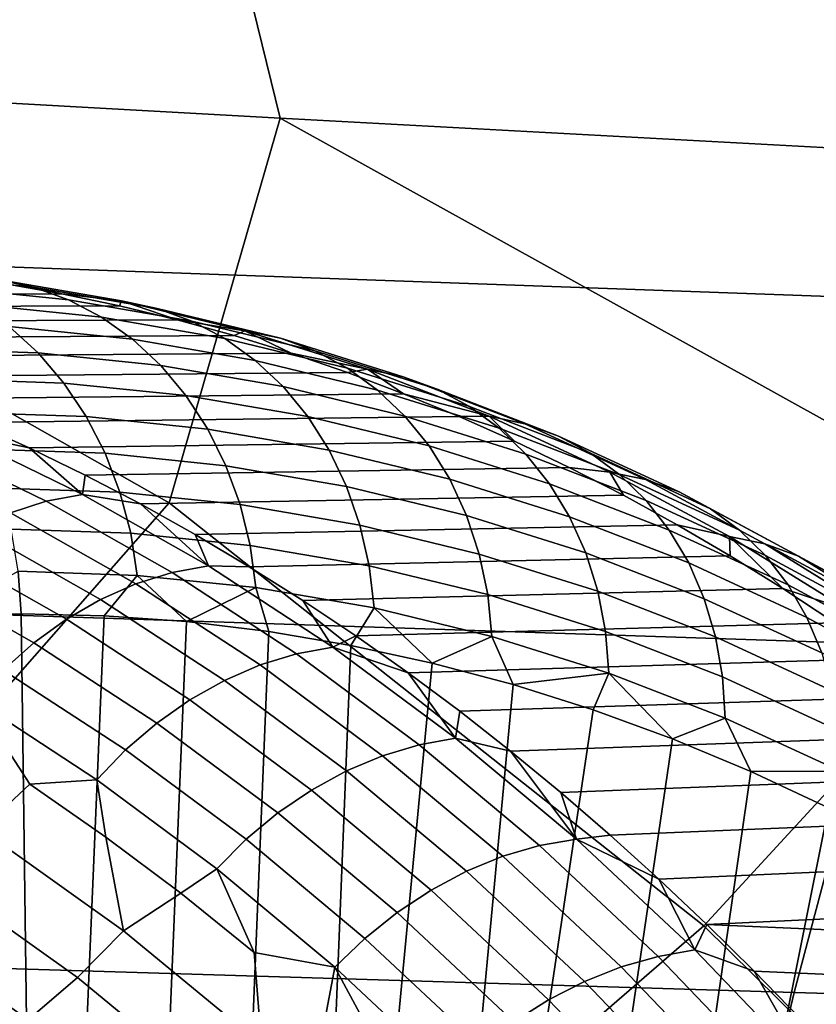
# Model space of a CAD drawing. Header units: metres. Extents: x -240 to 45, y -77 to 27.
# Tile 533 of 656: x -170.18 to -169.08, y 5.12 to 6.48. Entities that reach past the tile are written whole.
import ezdxf

# ---------------------------------------------------------------- set-up
doc = ezdxf.new("R2010")
doc.units = ezdxf.units.M
doc.layers.add('solid_102011X2', color=7, linetype='CONTINUOUS')

msp = doc.modelspace()

# ---------------------------------------------------------------- linework, layer by layer
at = {"layer": 'solid_102011X2'}
for points in [[(-169.950027, 6.883361, 316.016571), (-169.818634, 6.346738, 315.76651), (-171.032532, 6.413977, 314.242035), (-171.16864, 6.956299, 314.493225)], [(-168.713745, 6.81099, 317.520264), (-168.587173, 6.280031, 317.27121), (-169.818634, 6.346738, 315.76651), (-169.950027, 6.883361, 316.016571)], [(-168.687195, 6.556045, 351.037842), (-170.558029, 6.628975, 349.746399), (-170.713287, 6.159071, 349.942657), (-168.838074, 6.091311, 351.233978)], [(-170.439453, 5.281804, 314.253998), (-171.179642, 5.875021, 313.662292), (-171.032532, 6.413977, 314.242035), (-169.972137, 5.813366, 315.194458)], [(-169.972137, 5.813366, 315.194458), (-171.032532, 6.413977, 314.242035), (-169.818634, 6.346738, 315.76651)], [(-169.231064, 5.226531, 315.771759), (-169.972137, 5.813366, 315.194458), (-169.818634, 6.346738, 315.76651), (-168.747452, 5.752249, 316.706635)], [(-168.747452, 5.752249, 316.706635), (-169.818634, 6.346738, 315.76651), (-168.587173, 6.280031, 317.27121)], [(-168.838074, 6.091311, 351.233978), (-170.713287, 6.159071, 349.942657), (-170.856995, 5.679673, 350.124329), (-168.977753, 5.617188, 351.415588)], [(-170.160339, 6.112203, 291.753845), (-170.332382, 6.129904, 291.467133), (-170.382568, 6.140537, 291.497681), (-170.210342, 6.122817, 291.784698)], [(-170.112045, 6.094676, 291.723419), (-170.283768, 6.112346, 291.437225), (-170.332382, 6.129904, 291.467133), (-170.160339, 6.112203, 291.753845)], [(-170.20134, 6.117414, 291.915466), (-170.888489, 6.116168, 292.345673), (-170.806519, 6.101336, 292.482086), (-170.121002, 6.103127, 292.049469)], [(-170.210342, 6.122817, 291.784698), (-170.20134, 6.117414, 291.915466), (-170.121002, 6.103127, 292.049469)], [(-170.03862, 6.093257, 292.071136), (-170.210342, 6.122817, 291.784698), (-170.121002, 6.103127, 292.049469)], [(-169.9888, 6.082675, 292.039978), (-170.160339, 6.112203, 291.753845), (-170.210342, 6.122817, 291.784698), (-170.03862, 6.093257, 292.071136)], [(-170.121002, 6.103127, 292.049469), (-170.806519, 6.101336, 292.482086), (-170.724899, 6.083858, 292.61792), (-170.041016, 6.086287, 292.182922)], [(-170.066116, 6.070488, 291.693878), (-170.237427, 6.088114, 291.408386), (-170.283768, 6.112346, 291.437225), (-170.112045, 6.094676, 291.723419)], [(-169.940796, 6.065201, 292.009033), (-170.112045, 6.094676, 291.723419), (-170.160339, 6.112203, 291.753845), (-169.9888, 6.082675, 292.039978)], [(-170.03862, 6.093257, 292.071136), (-170.121002, 6.103127, 292.049469), (-170.041016, 6.086287, 292.182922)], [(-169.895309, 6.041087, 291.97879), (-170.066116, 6.070488, 291.693878), (-170.112045, 6.094676, 291.723419), (-169.940796, 6.065201, 292.009033)], [(-170.03862, 6.093257, 292.071136), (-170.041016, 6.086287, 292.182922), (-169.961365, 6.066907, 292.315887)], [(-169.867615, 6.051834, 292.356628), (-170.03862, 6.093257, 292.071136), (-169.961365, 6.066907, 292.315887)], [(-169.817978, 6.041295, 292.325165), (-169.9888, 6.082675, 292.039978), (-170.03862, 6.093257, 292.071136), (-169.867615, 6.051834, 292.356628)], [(-170.041016, 6.086287, 292.182922), (-170.724899, 6.083858, 292.61792), (-170.643631, 6.063745, 292.753204), (-169.961365, 6.066907, 292.315887)], [(-170.023239, 6.039984, 291.665649), (-170.194016, 6.057553, 291.381073), (-170.237427, 6.088114, 291.408386), (-170.066116, 6.070488, 291.693878)], [(-169.770294, 6.023896, 292.293701), (-169.940796, 6.065201, 292.009033), (-169.9888, 6.082675, 292.039978), (-169.817978, 6.041295, 292.325165)], [(-169.961365, 6.066907, 292.315887), (-170.643631, 6.063745, 292.753204), (-170.562759, 6.041021, 292.887787), (-169.882126, 6.045007, 292.448212)], [(-170.154129, 6.0211, 291.355652), (-170.324509, 6.026931, 291.07196), (-170.365036, 6.063407, 291.096313), (-170.194016, 6.057553, 291.381073)], [(-169.852982, 6.010676, 291.949646), (-170.023239, 6.039984, 291.665649), (-170.066116, 6.070488, 291.693878), (-169.895309, 6.041087, 291.97879)], [(-169.867615, 6.051834, 292.356628), (-169.961365, 6.066907, 292.315887), (-169.882126, 6.045007, 292.448212)], [(-169.725235, 5.999887, 292.262756), (-169.895309, 6.041087, 291.97879), (-169.940796, 6.065201, 292.009033), (-169.770294, 6.023896, 292.293701)], [(-169.984024, 6.003597, 291.63913), (-170.154129, 6.0211, 291.355652), (-170.194016, 6.057553, 291.381073), (-170.023239, 6.039984, 291.665649)], [(-169.867615, 6.051834, 292.356628), (-169.882126, 6.045007, 292.448212), (-169.803345, 6.020619, 292.579803)], [(-169.697571, 5.998502, 292.640778), (-169.867615, 6.051834, 292.356628), (-169.803345, 6.020619, 292.579803)], [(-169.648117, 5.98802, 292.609009), (-169.817978, 6.041295, 292.325165), (-169.867615, 6.051834, 292.356628), (-169.697571, 5.998502, 292.640778)], [(-169.882126, 6.045007, 292.448212), (-170.562759, 6.041021, 292.887787), (-170.482361, 6.015722, 293.021576), (-169.803345, 6.020619, 292.579803)], [(-169.814407, 5.974402, 291.922058), (-169.984024, 6.003597, 291.63913), (-170.023239, 6.039984, 291.665649), (-169.852982, 6.010676, 291.949646)], [(-169.683456, 5.969608, 292.232697), (-169.852982, 6.010676, 291.949646), (-169.895309, 6.041087, 291.97879), (-169.725235, 5.999887, 292.262756)], [(-169.600739, 5.970719, 292.577026), (-169.770294, 6.023896, 292.293701), (-169.817978, 6.041295, 292.325165), (-169.648117, 5.98802, 292.609009)], [(-169.803345, 6.020619, 292.579803), (-170.482361, 6.015722, 293.021576), (-170.402481, 5.987875, 293.15451), (-169.725067, 5.993768, 292.710632)], [(-170.118378, 5.979273, 291.332458), (-170.28801, 5.98508, 291.050018), (-170.324509, 6.026931, 291.07196), (-170.154129, 6.0211, 291.355652)], [(-169.94902, 5.961848, 291.614685), (-170.118378, 5.979273, 291.332458), (-170.154129, 6.0211, 291.355652), (-169.984024, 6.003597, 291.63913)], [(-169.697571, 5.998502, 292.640778), (-169.803345, 6.020619, 292.579803), (-169.725067, 5.993768, 292.710632)], [(-169.556107, 5.946845, 292.545349), (-169.725235, 5.999887, 292.262756), (-169.770294, 6.023896, 292.293701), (-169.600739, 5.970719, 292.577026)], [(-169.645538, 5.933493, 292.203979), (-169.814407, 5.974402, 291.922058), (-169.852982, 6.010676, 291.949646), (-169.683456, 5.969608, 292.232697)], [(-169.725067, 5.993768, 292.710632), (-170.402481, 5.987875, 293.15451), (-170.323135, 5.957503, 293.28656), (-169.647308, 5.964474, 292.840637)], [(-169.780151, 5.932783, 291.896362), (-169.94902, 5.961848, 291.614685), (-169.984024, 6.003597, 291.63913), (-169.814407, 5.974402, 291.922058)], [(-169.514877, 5.916739, 292.514374), (-169.683456, 5.969608, 292.232697), (-169.725235, 5.999887, 292.262756), (-169.556107, 5.946845, 292.545349)], [(-169.697571, 5.998502, 292.640778), (-169.725067, 5.993768, 292.710632), (-169.647308, 5.964474, 292.840637)], [(-169.528687, 5.9332, 292.923218), (-169.697571, 5.998502, 292.640778), (-169.647308, 5.964474, 292.840637)], [(-169.479416, 5.922789, 292.891144), (-169.648117, 5.98802, 292.609009), (-169.697571, 5.998502, 292.640778), (-169.528687, 5.9332, 292.923218)], [(-170.087234, 5.932671, 291.311859), (-170.256027, 5.938448, 291.030823), (-170.28801, 5.98508, 291.050018), (-170.118378, 5.979273, 291.332458)], [(-169.432343, 5.905608, 292.858673), (-169.600739, 5.970719, 292.577026), (-169.648117, 5.98802, 292.609009), (-169.479416, 5.922789, 292.891144)], [(-169.918716, 5.915332, 291.592682), (-170.087234, 5.932671, 291.311859), (-170.118378, 5.979273, 291.332458), (-169.94902, 5.961848, 291.614685)], [(-169.61203, 5.892056, 292.177032), (-169.780151, 5.932783, 291.896362), (-169.814407, 5.974402, 291.922058), (-169.645538, 5.933493, 292.203979)], [(-169.477615, 5.880829, 292.484589), (-169.645538, 5.933493, 292.203979), (-169.683456, 5.969608, 292.232697), (-169.514877, 5.916739, 292.514374)], [(-169.388153, 5.881901, 292.826233), (-169.556107, 5.946845, 292.545349), (-169.600739, 5.970719, 292.577026), (-169.432343, 5.905608, 292.858673)], [(-169.647308, 5.964474, 292.840637), (-170.323135, 5.957503, 293.28656), (-170.2444, 5.924651, 293.417603), (-169.570145, 5.93278, 292.969696)], [(-169.750702, 5.886412, 291.872955), (-169.918716, 5.915332, 291.592682), (-169.94902, 5.961848, 291.614685), (-169.780151, 5.932783, 291.896362)], [(-169.528687, 5.9332, 292.923218), (-169.647308, 5.964474, 292.840637), (-169.570145, 5.93278, 292.969696)], [(-169.347473, 5.852008, 292.794373), (-169.514877, 5.916739, 292.514374), (-169.556107, 5.946845, 292.545349), (-169.388153, 5.881901, 292.826233)], [(-170.061172, 5.881957, 291.294128), (-170.22905, 5.887703, 291.014587), (-170.256027, 5.938448, 291.030823), (-170.087234, 5.932671, 291.311859)], [(-169.570145, 5.93278, 292.969696), (-170.2444, 5.924651, 293.417603), (-170.166321, 5.889362, 293.547546), (-169.493622, 5.898726, 293.097717)], [(-169.89357, 5.864712, 291.573425), (-170.061172, 5.881957, 291.294128), (-170.087234, 5.932671, 291.311859), (-169.918716, 5.915332, 291.592682)], [(-169.58342, 5.845888, 292.152222), (-169.750702, 5.886412, 291.872955), (-169.780151, 5.932783, 291.896362), (-169.61203, 5.892056, 292.177032)], [(-169.44487, 5.839629, 292.45636), (-169.61203, 5.892056, 292.177032), (-169.645538, 5.933493, 292.203979), (-169.477615, 5.880829, 292.484589)], [(-169.528687, 5.9332, 292.923218), (-169.570145, 5.93278, 292.969696), (-169.493622, 5.898726, 293.097717)], [(-169.361191, 5.855861, 293.203613), (-169.528687, 5.9332, 292.923218), (-169.493622, 5.898726, 293.097717), (-169.41774, 5.862331, 293.224731)], [(-169.312103, 5.845536, 293.171234), (-169.479416, 5.922789, 292.891144), (-169.528687, 5.9332, 292.923218), (-169.361191, 5.855861, 293.203613)], [(-170.269135, 5.910581, 293.487549), (-170.166321, 5.889362, 293.547546), (-170.2444, 5.924651, 293.417603)], [(-169.726471, 5.835949, 291.852173), (-169.89357, 5.864712, 291.573425), (-169.918716, 5.915332, 291.592682), (-169.750702, 5.886412, 291.872955)], [(-169.310867, 5.816353, 292.763458), (-169.477615, 5.880829, 292.484589), (-169.514877, 5.916739, 292.514374), (-169.347473, 5.852008, 292.794373)], [(-169.265335, 5.828499, 293.138214), (-169.432343, 5.905608, 292.858673), (-169.479416, 5.922789, 292.891144), (-169.312103, 5.845536, 293.171234)], [(-170.142807, 5.81535, 293.808319), (-170.319061, 5.900914, 293.514984), (-170.368439, 5.884911, 293.540375), (-170.192505, 5.799501, 293.833191)], [(-170.092667, 5.824923, 293.78125), (-170.269135, 5.910581, 293.487549), (-170.319061, 5.900914, 293.514984), (-170.142807, 5.81535, 293.808319)], [(-170.092667, 5.824923, 293.78125), (-170.166321, 5.889362, 293.547546), (-170.269135, 5.910581, 293.487549)], [(-169.493622, 5.898726, 293.097717), (-170.166321, 5.889362, 293.547546), (-170.088913, 5.85166, 293.676392), (-169.41774, 5.862331, 293.224731)], [(-169.221588, 5.804994, 293.105072), (-169.388153, 5.881901, 292.826233), (-169.432343, 5.905608, 292.858673), (-169.265335, 5.828499, 293.138214)], [(-170.040558, 5.827855, 291.27951), (-170.207443, 5.833568, 291.001617), (-170.22905, 5.887703, 291.014587), (-170.061172, 5.881957, 291.294128)], [(-170.092667, 5.824923, 293.78125), (-170.088913, 5.85166, 293.676392), (-170.166321, 5.889362, 293.547546)], [(-169.560104, 5.795649, 292.129913), (-169.726471, 5.835949, 291.852173), (-169.750702, 5.886412, 291.872955), (-169.58342, 5.845888, 292.152222)], [(-169.417099, 5.793726, 292.430145), (-169.58342, 5.845888, 292.152222), (-169.61203, 5.892056, 292.177032), (-169.44487, 5.839629, 292.45636)], [(-169.873917, 5.81071, 291.55719), (-170.040558, 5.827855, 291.27951), (-170.061172, 5.881957, 291.294128), (-169.89357, 5.864712, 291.573425)], [(-169.278885, 5.775446, 292.733978), (-169.44487, 5.839629, 292.45636), (-169.477615, 5.880829, 292.484589), (-169.310867, 5.816353, 292.763458)], [(-169.181458, 5.775356, 293.072266), (-169.347473, 5.852008, 292.794373), (-169.388153, 5.881901, 292.826233), (-169.221588, 5.804994, 293.105072)], [(-169.41774, 5.862331, 293.224731), (-170.088913, 5.85166, 293.676392), (-170.012238, 5.811593, 293.804016), (-169.34256, 5.823642, 293.350616)], [(-169.707794, 5.782116, 291.83429), (-169.873917, 5.81071, 291.55719), (-169.89357, 5.864712, 291.573425), (-169.726471, 5.835949, 291.852173)], [(-169.361191, 5.855861, 293.203613), (-169.41774, 5.862331, 293.224731), (-169.34256, 5.823642, 293.350616)], [(-170.092667, 5.824923, 293.78125), (-170.012238, 5.811593, 293.804016), (-170.088913, 5.85166, 293.676392)], [(-169.394699, 5.743774, 292.406281), (-169.560104, 5.795649, 292.129913), (-169.58342, 5.845888, 292.152222), (-169.417099, 5.793726, 292.430145)], [(-169.195282, 5.766418, 293.481567), (-169.361191, 5.855861, 293.203613), (-169.34256, 5.823642, 293.350616), (-169.268143, 5.782712, 293.47525)], [(-169.146378, 5.756193, 293.448853), (-169.312103, 5.845536, 293.171234), (-169.361191, 5.855861, 293.203613), (-169.195282, 5.766418, 293.481567)], [(-169.145523, 5.740007, 293.040253), (-169.310867, 5.816353, 292.763458), (-169.347473, 5.852008, 292.794373), (-169.181458, 5.775356, 293.072266)], [(-169.099945, 5.739326, 293.415344), (-169.265335, 5.828499, 293.138214), (-169.312103, 5.845536, 293.171234), (-169.146378, 5.756193, 293.448853)], [(-170.025665, 5.771136, 291.26825), (-170.191528, 5.776814, 290.992065), (-170.207443, 5.833568, 291.001617), (-170.040558, 5.827855, 291.27951)], [(-169.542419, 5.742053, 292.110413), (-169.707794, 5.782116, 291.83429), (-169.726471, 5.835949, 291.852173), (-169.560104, 5.795649, 292.129913)], [(-169.251953, 5.729871, 292.706329), (-169.417099, 5.793726, 292.430145), (-169.44487, 5.839629, 292.45636), (-169.278885, 5.775446, 292.733978)], [(-169.917999, 5.725837, 294.07193), (-170.092667, 5.824923, 293.78125), (-170.142807, 5.81535, 293.808319), (-169.968323, 5.716373, 294.098724)], [(-169.917999, 5.725837, 294.07193), (-170.012238, 5.811593, 293.804016), (-170.092667, 5.824923, 293.78125)], [(-169.860062, 5.754097, 291.54422), (-170.025665, 5.771136, 291.26825), (-170.040558, 5.827855, 291.27951), (-169.873917, 5.81071, 291.55719)], [(-169.34256, 5.823642, 293.350616), (-170.012238, 5.811593, 293.804016), (-169.93634, 5.769215, 293.930328), (-169.268143, 5.782712, 293.47525)], [(-169.114288, 5.699452, 293.009491), (-169.278885, 5.775446, 292.733978), (-169.310867, 5.816353, 292.763458), (-169.145523, 5.740007, 293.040253)], [(-169.056625, 5.716057, 293.381439), (-169.221588, 5.804994, 293.105072), (-169.265335, 5.828499, 293.138214), (-169.099945, 5.739326, 293.415344)], [(-169.848251, 4.691814, 314.687988), (-170.439453, 5.281804, 314.253998), (-169.972137, 5.813366, 315.194458), (-169.231064, 5.226531, 315.771759)], [(-169.968323, 5.716373, 294.098724), (-170.142807, 5.81535, 293.808319), (-170.192505, 5.799501, 293.833191), (-170.018341, 5.700707, 294.123016)], [(-169.917999, 5.725837, 294.07193), (-169.93634, 5.769215, 293.930328), (-170.012238, 5.811593, 293.804016)], [(-169.694962, 5.72568, 291.819611), (-169.860062, 5.754097, 291.54422), (-169.873917, 5.81071, 291.55719), (-169.707794, 5.782116, 291.83429)], [(-169.017044, 5.686718, 293.347717), (-169.181458, 5.775356, 293.072266), (-169.221588, 5.804994, 293.105072), (-169.056625, 5.716057, 293.381439)], [(-170.018341, 5.700707, 294.123016), (-170.192505, 5.799501, 293.833191), (-170.241104, 5.777589, 293.855469), (-170.067398, 5.679047, 294.144562)], [(-169.377991, 5.690487, 292.385162), (-169.542419, 5.742053, 292.110413), (-169.560104, 5.795649, 292.129913), (-169.394699, 5.743774, 292.406281)], [(-169.230484, 5.680276, 292.680939), (-169.394699, 5.743774, 292.406281), (-169.417099, 5.793726, 292.430145), (-169.251953, 5.729871, 292.706329)], [(-170.067398, 5.679047, 294.144562), (-170.241104, 5.777589, 293.855469), (-170.287964, 5.749907, 293.874878), (-170.114807, 5.651683, 294.163055)], [(-170.016724, 5.712609, 291.260468), (-170.181534, 5.718251, 290.986053), (-170.191528, 5.776814, 290.992065), (-170.025665, 5.771136, 291.26825)], [(-169.268143, 5.782712, 293.47525), (-169.93634, 5.769215, 293.930328), (-169.861221, 5.72456, 294.055328), (-169.194489, 5.739568, 293.598663)], [(-169.530609, 5.685866, 292.093994), (-169.694962, 5.72568, 291.819611), (-169.707794, 5.782116, 291.83429), (-169.542419, 5.742053, 292.110413)], [(-169.088211, 5.654269, 292.980438), (-169.251953, 5.729871, 292.706329), (-169.278885, 5.775446, 292.733978), (-169.114288, 5.699452, 293.009491)], [(-169.195282, 5.766418, 293.481567), (-169.268143, 5.782712, 293.47525), (-169.194489, 5.739568, 293.598663)], [(-168.981781, 5.651729, 293.314575), (-169.145523, 5.740007, 293.040253), (-169.181458, 5.775356, 293.072266), (-169.017044, 5.686718, 293.347717)], [(-169.852173, 5.69568, 291.534668), (-170.016724, 5.712609, 291.260468), (-170.025665, 5.771136, 291.26825), (-169.860062, 5.754097, 291.54422)], [(-169.917999, 5.725837, 294.07193), (-169.861221, 5.72456, 294.055328), (-169.93634, 5.769215, 293.930328)], [(-169.195282, 5.766418, 293.481567), (-169.194489, 5.739568, 293.598663), (-169.121628, 5.694254, 293.720795)], [(-169.031235, 5.664783, 293.756653), (-169.195282, 5.766418, 293.481567), (-169.121628, 5.694254, 293.720795)], [(-168.982513, 5.654674, 293.723633), (-169.146378, 5.756193, 293.448853), (-169.195282, 5.766418, 293.481567), (-169.031235, 5.664783, 293.756653)], [(-170.114807, 5.651683, 294.163055), (-170.287964, 5.749907, 293.874878), (-170.332443, 5.716823, 293.891144), (-170.159973, 5.61898, 294.178192)], [(-169.688141, 5.667446, 291.808289), (-169.852173, 5.69568, 291.534668), (-169.860062, 5.754097, 291.54422), (-169.694962, 5.72568, 291.819611)], [(-168.63942, 4.642801, 316.194702), (-169.231064, 5.226531, 315.771759), (-168.747452, 5.752249, 316.706635), (-168.004852, 5.171656, 317.269867)], [(-168.936401, 5.638003, 293.689575), (-169.099945, 5.739326, 293.415344), (-169.146378, 5.756193, 293.448853), (-168.982513, 5.654674, 293.723633)], [(-169.194489, 5.739568, 293.598663), (-169.861221, 5.72456, 294.055328), (-169.786957, 5.677673, 294.178955), (-169.121628, 5.694254, 293.720795)], [(-169.367218, 5.634624, 292.367004), (-169.530609, 5.685866, 292.093994), (-169.542419, 5.742053, 292.110413), (-169.377991, 5.690487, 292.385162)], [(-169.214767, 5.627371, 292.658142), (-169.377991, 5.690487, 292.385162), (-169.394699, 5.743774, 292.406281), (-169.230484, 5.680276, 292.680939)], [(-168.951309, 5.611586, 293.282532), (-169.114288, 5.699452, 293.009491), (-169.145523, 5.740007, 293.040253), (-168.981781, 5.651729, 293.314575)], [(-168.893524, 5.615007, 293.654968), (-169.056625, 5.716057, 293.381439), (-169.099945, 5.739326, 293.415344), (-168.936401, 5.638003, 293.689575)], [(-169.745407, 5.613232, 294.359192), (-169.917999, 5.725837, 294.07193), (-169.968323, 5.716373, 294.098724), (-169.795929, 5.603895, 294.38562)], [(-169.917999, 5.725837, 294.07193), (-169.745407, 5.613232, 294.359192), (-169.786957, 5.677673, 294.178955), (-169.861221, 5.72456, 294.055328)], [(-169.524857, 5.627889, 292.080902), (-169.688141, 5.667446, 291.808289), (-169.694962, 5.72568, 291.819611), (-169.530609, 5.685866, 292.093994)], [(-169.067673, 5.605103, 292.953491), (-169.230484, 5.680276, 292.680939), (-169.251953, 5.729871, 292.706329), (-169.088211, 5.654269, 292.980438)], [(-170.159973, 5.61898, 294.178192), (-170.332443, 5.716823, 293.891144), (-170.373978, 5.678781, 293.904083), (-170.202271, 5.581375, 294.18985)], [(-170.181534, 5.718251, 290.986053), (-170.177597, 5.659432, 290.983673), (-170.292648, 5.656705, 290.792267)], [(-170.181534, 5.718251, 290.986053), (-170.016724, 5.712609, 291.260468), (-170.062607, 5.656705, 291.17514), (-170.177597, 5.659432, 290.983673)], [(-170.016724, 5.712609, 291.260468), (-169.948105, 5.648428, 291.365845), (-170.062607, 5.656705, 291.17514)], [(-169.795929, 5.603895, 294.38562), (-169.968323, 5.716373, 294.098724), (-170.018341, 5.700707, 294.123016), (-169.846268, 5.588439, 294.409424)], [(-169.852173, 5.69568, 291.534668), (-169.948105, 5.648428, 291.365845), (-170.016724, 5.712609, 291.260468)], [(-169.846268, 5.588439, 294.409424), (-170.018341, 5.700707, 294.123016), (-170.067398, 5.679047, 294.144562), (-169.895767, 5.567071, 294.430206)], [(-169.852173, 5.69568, 291.534668), (-169.834045, 5.634706, 291.555969), (-169.948105, 5.648428, 291.365845)], [(-169.852173, 5.69568, 291.534668), (-169.688141, 5.667446, 291.808289), (-169.720444, 5.615582, 291.745483), (-169.834045, 5.634706, 291.555969)], [(-169.121628, 5.694254, 293.720795), (-169.786957, 5.677673, 294.178955), (-169.713562, 5.628614, 294.301086), (-169.049622, 5.646827, 293.841522)], [(-169.031235, 5.664783, 293.756653), (-169.121628, 5.694254, 293.720795), (-169.049622, 5.646827, 293.841522)], [(-168.926102, 5.566864, 293.252045), (-169.088211, 5.654269, 292.980438), (-169.114288, 5.699452, 293.009491), (-168.951309, 5.611586, 293.282532)], [(-168.977753, 5.617188, 351.415588), (-170.856995, 5.679673, 350.124329), (-170.988953, 5.191526, 350.291138), (-169.106018, 5.134412, 351.582306)], [(-169.362534, 5.576982, 292.352142), (-169.524857, 5.627889, 292.080902), (-169.530609, 5.685866, 292.093994), (-169.367218, 5.634624, 292.367004)], [(-169.205032, 5.571908, 292.638275), (-169.367218, 5.634624, 292.367004), (-169.377991, 5.690487, 292.385162), (-169.214767, 5.627371, 292.658142)], [(-169.052948, 5.552655, 292.929016), (-169.214767, 5.627371, 292.658142), (-169.230484, 5.680276, 292.680939), (-169.067673, 5.605103, 292.953491)], [(-169.895767, 5.567071, 294.430206), (-170.067398, 5.679047, 294.144562), (-170.114807, 5.651683, 294.163055), (-169.943741, 5.540075, 294.447754)], [(-169.745407, 5.613232, 294.359192), (-169.713562, 5.628614, 294.301086), (-169.786957, 5.677673, 294.178955)], [(-169.688141, 5.667446, 291.808289), (-169.607635, 5.591052, 291.933746), (-169.720444, 5.615582, 291.745483)], [(-169.524857, 5.627889, 292.080902), (-169.607635, 5.591052, 291.933746), (-169.688141, 5.667446, 291.808289)], [(-170.150162, 3.581223, 290.967194), (-170.265976, 3.574157, 290.774445), (-170.292648, 5.656705, 290.792267), (-170.177597, 5.659432, 290.983673)], [(-170.150162, 3.581223, 290.967194), (-170.177597, 5.659432, 290.983673), (-170.062607, 5.656705, 291.17514)], [(-170.150162, 3.581223, 290.967194), (-170.062607, 5.656705, 291.17514), (-169.948105, 5.648428, 291.365845), (-170.034348, 3.574157, 291.159943)], [(-168.906479, 5.5182, 293.223541), (-169.067673, 5.605103, 292.953491), (-169.088211, 5.654269, 292.980438), (-168.926102, 5.566864, 293.252045)], [(-169.943741, 5.540075, 294.447754), (-170.114807, 5.651683, 294.163055), (-170.159973, 5.61898, 294.178192), (-169.989578, 5.507812, 294.461792)], [(-169.918991, 3.552984, 291.351929), (-170.034348, 3.574157, 291.159943), (-169.948105, 5.648428, 291.365845), (-169.834045, 5.634706, 291.555969)], [(-169.049622, 5.646827, 293.841522), (-169.713562, 5.628614, 294.301086), (-169.641068, 5.577434, 294.421722), (-168.9785, 5.597328, 293.960815)], [(-169.804535, 3.51779, 291.542389), (-169.918991, 3.552984, 291.351929), (-169.834045, 5.634706, 291.555969), (-169.720444, 5.615582, 291.745483)], [(-169.745407, 5.613232, 294.359192), (-169.641068, 5.577434, 294.421722), (-169.713562, 5.628614, 294.301086)], [(-169.524857, 5.627889, 292.080902), (-169.495575, 5.561261, 292.12088), (-169.607635, 5.591052, 291.933746)], [(-169.362534, 5.576982, 292.352142), (-169.495575, 5.561261, 292.12088), (-169.524857, 5.627889, 292.080902)], [(-169.201401, 5.514679, 292.621613), (-169.362534, 5.576982, 292.352142), (-169.367218, 5.634624, 292.367004), (-169.205032, 5.571908, 292.638275)], [(-169.04425, 5.497673, 292.90741), (-169.205032, 5.571908, 292.638275), (-169.214767, 5.627371, 292.658142), (-169.052948, 5.552655, 292.929016)], [(-169.989578, 5.507812, 294.461792), (-170.159973, 5.61898, 294.178192), (-170.202271, 5.581375, 294.18985), (-170.032654, 5.470713, 294.472137)], [(-169.804535, 3.51779, 291.542389), (-169.720444, 5.615582, 291.745483), (-169.607635, 5.591052, 291.933746)], [(-169.575211, 5.487002, 294.642426), (-169.745407, 5.613232, 294.359192), (-169.795929, 5.603895, 294.38562), (-169.625931, 5.477811, 294.668549)], [(-169.575211, 5.487002, 294.642426), (-169.641068, 5.577434, 294.421722), (-169.745407, 5.613232, 294.359192)], [(-167.084335, 5.555605, 352.681885), (-168.977753, 5.617188, 351.415588), (-169.106018, 5.134412, 351.582306), (-167.208939, 5.078125, 352.848541)], [(-169.625931, 5.477811, 294.668549), (-169.795929, 5.603895, 294.38562), (-169.846268, 5.588439, 294.409424), (-169.67659, 5.462596, 294.691803)], [(-168.9785, 5.597328, 293.960815), (-169.641068, 5.577434, 294.421722), (-169.569519, 5.524169, 294.540802), (-168.908264, 5.545795, 294.078674)], [(-169.67659, 5.462596, 294.691803), (-169.846268, 5.588439, 294.409424), (-169.895767, 5.567071, 294.430206), (-169.726532, 5.441561, 294.711853)], [(-169.691452, 3.468713, 291.730591), (-169.804535, 3.51779, 291.542389), (-169.607635, 5.591052, 291.933746), (-169.495575, 5.561261, 292.12088)], [(-170.032654, 5.470713, 294.472137), (-170.202271, 5.581375, 294.18985), (-170.241135, 5.53937, 294.197815), (-170.072388, 5.429273, 294.478668)], [(-169.575211, 5.487002, 294.642426), (-169.569519, 5.524169, 294.540802), (-169.641068, 5.577434, 294.421722)], [(-169.362534, 5.576982, 292.352142), (-169.384521, 5.526186, 292.306458), (-169.495575, 5.561261, 292.12088)], [(-169.362534, 5.576982, 292.352142), (-169.274536, 5.485981, 292.490356), (-169.384521, 5.526186, 292.306458)], [(-169.201401, 5.514679, 292.621613), (-169.274536, 5.485981, 292.490356), (-169.362534, 5.576982, 292.352142)], [(-169.041702, 5.44094, 292.888947), (-169.201401, 5.514679, 292.621613), (-169.205032, 5.571908, 292.638275), (-169.04425, 5.497673, 292.90741)], [(-169.726532, 5.441561, 294.711853), (-169.895767, 5.567071, 294.430206), (-169.943741, 5.540075, 294.447754), (-169.775085, 5.414986, 294.728424)], [(-169.691452, 3.468713, 291.730591), (-169.495575, 5.561261, 292.12088), (-169.384521, 5.526186, 292.306458)], [(-168.908264, 5.545795, 294.078674), (-169.569519, 5.524169, 294.540802), (-169.498932, 5.468882, 294.658295), (-168.838959, 5.492288, 294.195007)], [(-170.241135, 5.53937, 294.197815), (-170.273468, 5.49202, 294.206268), (-170.232895, 5.360404, 294.370361), (-170.165726, 5.423263, 294.38559)], [(-170.072388, 5.429273, 294.478668), (-170.241135, 5.53937, 294.197815), (-170.165726, 5.423263, 294.38559)], [(-169.775085, 5.414986, 294.728424), (-169.943741, 5.540075, 294.447754), (-169.989578, 5.507812, 294.461792), (-169.821609, 5.383226, 294.741333)], [(-169.580185, 3.405946, 291.915802), (-169.691452, 3.468713, 291.730591), (-169.384521, 5.526186, 292.306458), (-169.274536, 5.485981, 292.490356)], [(-169.575211, 5.487002, 294.642426), (-169.498932, 5.468882, 294.658295), (-169.569519, 5.524169, 294.540802)], [(-169.821609, 5.383226, 294.741333), (-169.989578, 5.507812, 294.461792), (-170.032654, 5.470713, 294.472137), (-169.865448, 5.346706, 294.750397)], [(-169.201401, 5.514679, 292.621613), (-169.165741, 5.440711, 292.672394), (-169.274536, 5.485981, 292.490356)], [(-169.041702, 5.44094, 292.888947), (-169.165741, 5.440711, 292.672394), (-169.201401, 5.514679, 292.621613)], [(-168.838959, 5.492288, 294.195007), (-169.498932, 5.468882, 294.658295), (-169.429337, 5.411633, 294.774109), (-168.770615, 5.436865, 294.309753)], [(-169.458679, 5.338014, 294.946899), (-169.625931, 5.477811, 294.668549), (-169.67659, 5.462596, 294.691803), (-169.509674, 5.323073, 294.969604)], [(-169.407776, 5.34704, 294.921112), (-169.575211, 5.487002, 294.642426), (-169.625931, 5.477811, 294.668549), (-169.458679, 5.338014, 294.946899)], [(-169.471161, 3.329737, 292.097229), (-169.580185, 3.405946, 291.915802), (-169.274536, 5.485981, 292.490356), (-169.165741, 5.440711, 292.672394)], [(-169.407776, 5.34704, 294.921112), (-169.498932, 5.468882, 294.658295), (-169.575211, 5.487002, 294.642426)], [(-169.865448, 5.346706, 294.750397), (-170.032654, 5.470713, 294.472137), (-170.072388, 5.429273, 294.478668), (-169.906052, 5.305912, 294.755493)], [(-169.509674, 5.323073, 294.969604), (-169.67659, 5.462596, 294.691803), (-169.726532, 5.441561, 294.711853), (-169.560074, 5.302415, 294.988892)], [(-169.407776, 5.34704, 294.921112), (-169.429337, 5.411633, 294.774109), (-169.498932, 5.468882, 294.658295)], [(-169.560074, 5.302415, 294.988892), (-169.726532, 5.441561, 294.711853), (-169.775085, 5.414986, 294.728424), (-169.609192, 5.276318, 295.004517)], [(-169.471161, 3.329737, 292.097229), (-169.165741, 5.440711, 292.672394), (-169.058365, 5.390451, 292.852142)], [(-168.770615, 5.436865, 294.309753), (-169.429337, 5.411633, 294.774109), (-169.360764, 5.352458, 294.888214), (-168.703247, 5.37956, 294.422913)], [(-169.041702, 5.44094, 292.888947), (-169.058365, 5.390451, 292.852142), (-169.165741, 5.440711, 292.672394)], [(-170.059937, 5.349841, 294.561646), (-170.165726, 5.423263, 294.38559), (-170.232895, 5.360404, 294.370361), (-170.035812, 5.219913, 294.698364)], [(-170.072388, 5.429273, 294.478668), (-170.165726, 5.423263, 294.38559), (-170.059937, 5.349841, 294.561646)], [(-169.906052, 5.305912, 294.755493), (-170.072388, 5.429273, 294.478668), (-170.059937, 5.349841, 294.561646), (-169.956192, 5.2719, 294.734314)], [(-169.609192, 5.276318, 295.004517), (-169.775085, 5.414986, 294.728424), (-169.821609, 5.383226, 294.741333), (-169.656387, 5.245129, 295.016296)], [(-169.407776, 5.34704, 294.921112), (-169.360764, 5.352458, 294.888214), (-169.429337, 5.411633, 294.774109)], [(-169.656387, 5.245129, 295.016296), (-169.821609, 5.383226, 294.741333), (-169.865448, 5.346706, 294.750397), (-169.701019, 5.209264, 295.024048)], [(-169.364822, 3.240388, 292.2742), (-169.471161, 3.329737, 292.097229), (-169.058365, 5.390451, 292.852142), (-168.952362, 5.335409, 293.029694)], [(-168.703247, 5.37956, 294.422913), (-169.360764, 5.352458, 294.888214), (-169.293228, 5.291418, 295.000641), (-168.636887, 5.320429, 294.534424)], [(-170.294708, 5.294151, 294.381226), (-170.099274, 5.15484, 294.706482), (-170.035812, 5.219913, 294.698364), (-170.232895, 5.360404, 294.370361)], [(-169.407776, 5.34704, 294.921112), (-169.293228, 5.291418, 295.000641), (-169.360764, 5.352458, 294.888214)], [(-168.883621, 5.35572, 293.153778), (-168.848038, 5.275584, 293.204529), (-169.364822, 3.240388, 292.2742), (-168.952362, 5.335409, 293.029694)], [(-169.956192, 5.2719, 294.734314), (-170.059937, 5.349841, 294.561646), (-170.035812, 5.219913, 294.698364)], [(-169.701019, 5.209264, 295.024048), (-169.865448, 5.346706, 294.750397), (-169.906052, 5.305912, 294.755493), (-169.742508, 5.169204, 295.027679)], [(-169.294525, 5.184397, 295.220093), (-169.458679, 5.338014, 294.946899), (-169.509674, 5.323073, 294.969604), (-169.345856, 5.169763, 295.242249)], [(-169.243423, 5.193237, 295.194641), (-169.407776, 5.34704, 294.921112), (-169.458679, 5.338014, 294.946899), (-169.294525, 5.184397, 295.220093)], [(-169.243423, 5.193237, 295.194641), (-169.293228, 5.291418, 295.000641), (-169.407776, 5.34704, 294.921112)], [(-169.345856, 5.169763, 295.242249), (-169.509674, 5.323073, 294.969604), (-169.560074, 5.302415, 294.988892), (-169.396698, 5.149531, 295.260773)], [(-168.636887, 5.320429, 294.534424), (-169.293228, 5.291418, 295.000641), (-169.226761, 5.22858, 295.111237), (-168.571548, 5.259534, 294.644226)], [(-169.906052, 5.305912, 294.755493), (-169.956192, 5.2719, 294.734314), (-169.854599, 5.189634, 294.903381)], [(-169.742508, 5.169204, 295.027679), (-169.906052, 5.305912, 294.755493), (-169.854599, 5.189634, 294.903381)], [(-169.396698, 5.149531, 295.260773), (-169.560074, 5.302415, 294.988892), (-169.609192, 5.276318, 295.004517), (-169.446396, 5.123971, 295.275452)], [(-170.099274, 5.15484, 294.706482), (-170.294708, 5.294151, 294.381226), (-170.36174, 5.234496, 294.397858), (-170.167801, 5.096248, 294.720642)], [(-169.243423, 5.193237, 295.194641), (-169.226761, 5.22858, 295.111237), (-169.293228, 5.291418, 295.000641)], [(-170.511475, 4.143929, 313.560516), (-171.040375, 4.741278, 313.161346), (-170.439453, 5.281804, 314.253998), (-169.848251, 4.691814, 314.687988)], [(-169.854599, 5.189634, 294.903381), (-169.956192, 5.2719, 294.734314), (-170.035812, 5.219913, 294.698364), (-169.844376, 5.062254, 295.016968)], [(-169.446396, 5.123971, 295.275452), (-169.609192, 5.276318, 295.004517), (-169.656387, 5.245129, 295.016296), (-169.494278, 5.093424, 295.286102)], [(-169.261581, 3.13825, 292.446045), (-169.364822, 3.240388, 292.2742), (-168.848038, 5.275584, 293.204529), (-168.745361, 5.211273, 293.37674)], [(-168.507263, 5.196917, 294.752319), (-168.571548, 5.259534, 294.644226), (-169.226761, 5.22858, 295.111237)], [(-169.494278, 5.093424, 295.286102), (-169.656387, 5.245129, 295.016296), (-169.701019, 5.209264, 295.024048), (-169.539703, 5.058298, 295.292542)], [(-170.167801, 5.096248, 294.720642), (-170.36174, 5.234496, 294.397858), (-170.433167, 5.182183, 294.420044), (-170.240524, 5.044867, 294.740631)], [(-170.099274, 5.15484, 294.706482), (-169.9095, 4.998541, 295.022339), (-169.844376, 5.062254, 295.016968), (-170.035812, 5.219913, 294.698364)], [(-169.311829, 4.10053, 315.086304), (-169.848251, 4.691814, 314.687988), (-169.231064, 5.226531, 315.771759), (-168.63942, 4.642801, 316.194702)], [(-169.243423, 5.193237, 295.194641), (-169.161392, 5.163992, 295.220032), (-169.226761, 5.22858, 295.111237)], [(-168.444031, 5.132628, 294.858673), (-168.507263, 5.196917, 294.752319), (-169.226761, 5.22858, 295.111237), (-169.161392, 5.163992, 295.220032)], [(-169.539703, 5.058298, 295.292542), (-169.701019, 5.209264, 295.024048), (-169.742508, 5.169204, 295.027679), (-169.582062, 5.019063, 295.294708)], [(-169.261581, 3.13825, 292.446045), (-168.745361, 5.211273, 293.37674), (-168.644562, 5.142488, 293.545868)], [(-169.106018, 5.134412, 351.582306), (-170.988953, 5.191526, 350.291138), (-171.108978, 4.695385, 350.442841), (-169.222672, 4.643729, 351.733978)], [(-169.742508, 5.169204, 295.027679), (-169.854599, 5.189634, 294.903381), (-169.844376, 5.062254, 295.016968), (-169.755219, 5.103193, 295.068787)], [(-169.08255, 5.025495, 295.462341), (-169.243423, 5.193237, 295.194641), (-169.294525, 5.184397, 295.220093), (-169.133865, 5.016863, 295.487488)], [(-169.08255, 5.025495, 295.462341), (-169.161392, 5.163992, 295.220032), (-169.243423, 5.193237, 295.194641)], [(-169.133865, 5.016863, 295.487488), (-169.294525, 5.184397, 295.220093), (-169.345856, 5.169763, 295.242249), (-169.185516, 5.002573, 295.509094)], [(-169.742508, 5.169204, 295.027679), (-169.755219, 5.103193, 295.068787), (-169.658173, 5.012781, 295.230286)], [(-169.582062, 5.019063, 295.294708), (-169.742508, 5.169204, 295.027679), (-169.658173, 5.012781, 295.230286)], [(-169.185516, 5.002573, 295.509094), (-169.345856, 5.169763, 295.242249), (-169.396698, 5.149531, 295.260773), (-169.236816, 4.982818, 295.526855)], [(-168.381882, 5.066731, 294.963196), (-168.444031, 5.132628, 294.858673), (-169.161392, 5.163992, 295.220032), (-169.097122, 5.097704, 295.326996)], [(-169.08255, 5.025495, 295.462341), (-169.097122, 5.097704, 295.326996), (-169.161392, 5.163992, 295.220032)], [(-169.9095, 4.998541, 295.022339), (-170.099274, 5.15484, 294.706482), (-170.167801, 5.096248, 294.720642), (-169.979507, 4.941173, 295.034027)], [(-169.236816, 4.982818, 295.526855), (-169.396698, 5.149531, 295.260773), (-169.446396, 5.123971, 295.275452), (-169.287094, 4.957859, 295.540588)], [(-169.16185, 3.023727, 292.61203), (-169.261581, 3.13825, 292.446045), (-168.644562, 5.142488, 293.545868), (-168.545715, 5.069507, 293.711792)], [(-167.208939, 5.078125, 352.848541), (-169.106018, 5.134412, 351.582306), (-169.222672, 4.643729, 351.733978), (-167.322281, 4.592823, 353.000092)], [(-169.287094, 4.957859, 295.540588), (-169.446396, 5.123971, 295.275452), (-169.494278, 5.093424, 295.286102), (-169.335663, 4.928031, 295.550079)]]:
    msp.add_3dface(points, dxfattribs=at)

doc.saveas('drawing.dxf')
